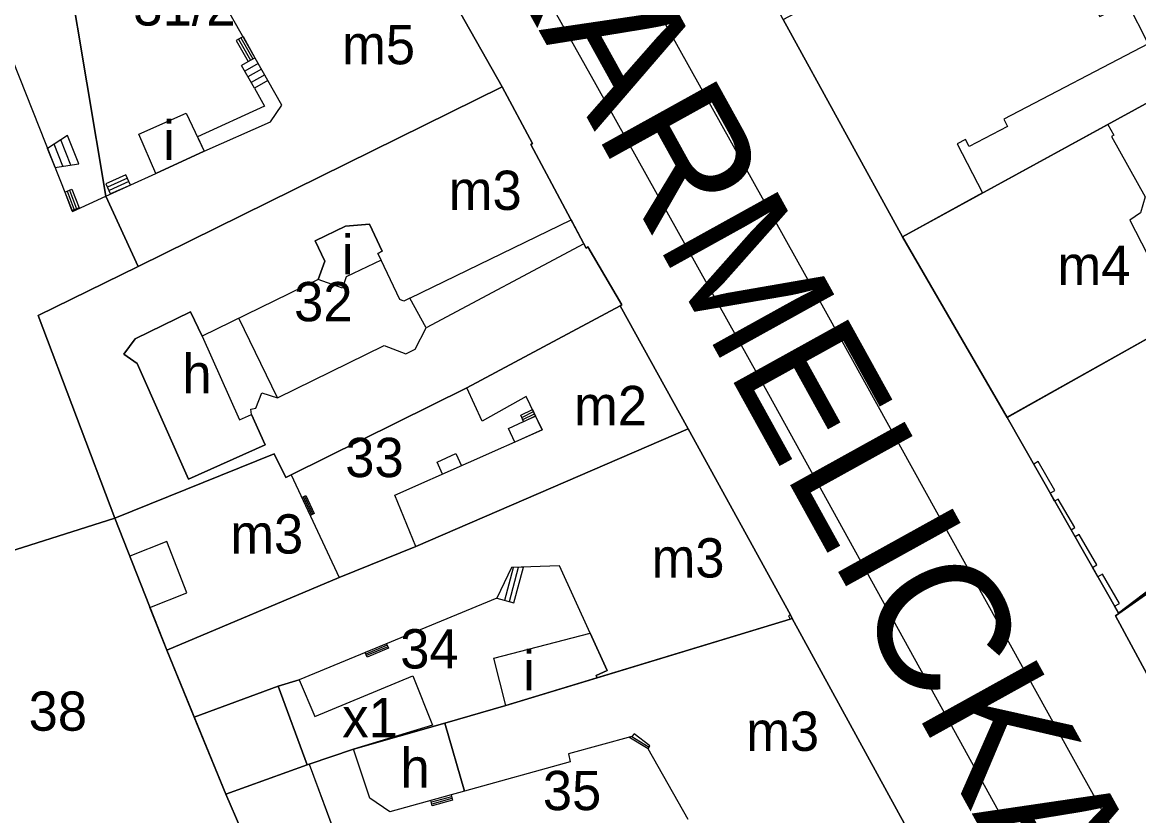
# Model space of a CAD drawing. Extents: x -304109 to -273954, y 21500 to 39796.
# Drawn here: x -293996.6 to -293911.3, y 32119.8 to 32180.4 of the extents above; entities that cross this region are included whole.
import ezdxf

# ---------------------------------------------------------------- set-up
doc = ezdxf.new("R2010")
doc.units = 0
for name, color, linetype in [('Budynki', 7, 'Continuous'), ('Budynki - opisy', 7, 'Continuous'), ('Działki', 7, 'Continuous'), ('Działki - numery', 7, 'Continuous'), ('krawedzie_ulic', 7, 'Continuous'), ('Level 43', 7, 'Continuous'), ('nazwy_ulic', 7, 'Continuous')]:
    doc.layers.add(name, color=color, linetype=linetype)

msp = doc.modelspace()

# ---------------------------------------------------------------- linework, layer by layer
at = {"layer": 'Budynki'}
for points in [[(-293901.5, 32195.144), (-293912.341, 32188.049), (-293913.886, 32190.224), (-293917.92, 32187.702), (-293917.017, 32185.999), (-293915.461, 32185.589), (-293914.831, 32184.328), (-293915.493, 32182.878), (-293914.264, 32180.828), (-293912.184, 32181.9), (-293910.577, 32178.747), (-293921.611, 32172.99), (-293921.317, 32172.428), (-293924.26, 32170.892), (-293924.539, 32171.428), (-293925.172, 32171.098), (-293923.23, 32167.365), (-293929.36, 32164), (-293938.47, 32180.59), (-293940.083, 32183.655), (-293924.382, 32192.131), (-293924.251, 32192.201), (-293915.727, 32196.808), (-293909.46, 32201.89)], [(-293901.045, 32144.216), (-293912.834, 32135.258), (-293913.14, 32135.799), (-293912.768, 32136.017), (-293914.071, 32138.243), (-293914.417, 32138.041), (-293914.826, 32138.758), (-293914.491, 32138.954), (-293915.845, 32141.268), (-293916.157, 32141.085), (-293916.461, 32141.629), (-293916.174, 32141.797), (-293917.453, 32143.982), (-293917.729, 32143.821), (-293918.059, 32144.434), (-293917.706, 32144.64), (-293918.995, 32146.843), (-293919.323, 32146.652), (-293921.36, 32150.22), (-293908.911, 32157.213)], [(-293945.72, 32119.52), (-293948.79, 32124.91), (-293948.66, 32125.14), (-293949.84, 32126.06), (-293950.03, 32125.86), (-293954.87, 32124.53), (-293954.74, 32123.92), (-293962.82, 32121.67), (-293964.32, 32126.88), (-293959.66, 32128.22), (-293952.68, 32130.34), (-293937.93, 32134.82), (-293937.77, 32134.87), (-293929.06, 32118.95)], [(-293979.89, 32118.79), (-293981.04, 32121.44), (-293974.82, 32123.68), (-293974.68, 32123.73), (-293971.46, 32115.1)]]:
    msp.add_lwpolyline(points, dxfattribs=at)
for points in [[(-293982.69, 32170.55), (-293977.64, 32172.79), (-293976.76, 32174.06), (-293981.38, 32182.21), (-293975.98, 32185.47), (-293974.68, 32186.11), (-293976.05, 32188.88), (-293975.52, 32189.05), (-293969.18, 32191.8), (-293959.93, 32175.45), (-293987.74, 32161.75), (-293990.2, 32167.11), (-293986.38, 32168.84)], [(-293987.74, 32161.75), (-293995.37, 32158), (-293989.52, 32142.52), (-293999.81, 32139.27), (-294013.16, 32173.02), (-294005.44, 32176.07), (-294001.34, 32177.68), (-293998.25, 32178.83), (-293997.98, 32178.88), (-293997.86, 32178.79), (-293992.76, 32165.95), (-293990.2, 32167.11)], [(-293976.05, 32145.84), (-293976.46, 32145.64), (-293977.36, 32147.44), (-293989.52, 32142.52), (-293995.37, 32158), (-293987.74, 32161.75), (-293959.93, 32175.45), (-293957.62, 32171.13), (-293957.74, 32171.06), (-293953.52, 32163.15), (-293953.39, 32163.23), (-293950.78, 32158.8), (-293950.91, 32158.73), (-293962.64, 32152.47)], [(-293982.69, 32170.55), (-293986.38, 32168.84), (-293987.68, 32171.84), (-293984.07, 32173.44)], [(-293894.42, 32165.35), (-293908.911, 32157.213), (-293921.358, 32150.224), (-293929.358, 32163.999), (-293913.667, 32172.589), (-293913.206, 32171.769), (-293913.388, 32171.667), (-293910.812, 32167.072), (-293911.174, 32165.838), (-293911.976, 32165.286), (-293909.768, 32160.981), (-293906.185, 32162.927), (-293906.526, 32163.678), (-293906.543, 32163.969), (-293905.963, 32164.908), (-293901.17, 32167.18), (-293896.87, 32169.38)], [(-293973.98, 32160.74), (-293982.84, 32156.43), (-293983.74, 32158.28), (-293987.97, 32156.22), (-293988.83, 32155.05), (-293987.83, 32154.32), (-293983.9, 32145.49), (-293978.03, 32148.11), (-293979.08, 32150.44), (-293979.13, 32150.84), (-293978.74, 32150.92), (-293978.29, 32152.09), (-293977.09, 32151.72), (-293968.95, 32155.7), (-293967.29, 32155.08), (-293966.57, 32155.42), (-293965.74, 32157.06), (-293966.98, 32159.32), (-293967.44, 32159.08), (-293967.74, 32159.22), (-293969.17, 32162.22), (-293969.42, 32162.74), (-293969.09, 32162.9), (-293970.08, 32164.97), (-293971.89, 32164.83), (-293974.23, 32163.71), (-293973.49, 32162.15)], [(-293973.98, 32160.74), (-293973.49, 32162.15), (-293974.23, 32163.71), (-293971.89, 32164.83), (-293970.08, 32164.97), (-293969.09, 32162.9), (-293969.42, 32162.74), (-293969.17, 32162.22), (-293971.84, 32160.94), (-293972.13, 32160.09)], [(-293945.72, 32149.35), (-293966.52, 32140.36), (-293968.14, 32144.27), (-293956.87, 32149.26), (-293958.09, 32151.81), (-293961.45, 32149.94), (-293962.64, 32152.47), (-293950.91, 32158.73)], [(-293982.84, 32156.43), (-293979.99, 32150.04), (-293979.08, 32150.44), (-293978.03, 32148.11), (-293983.9, 32145.49), (-293987.83, 32154.32), (-293988.83, 32155.05), (-293987.97, 32156.22), (-293983.74, 32158.28)], [(-293901.045, 32144.216), (-293899.209, 32145.512), (-293898.858, 32145.013), (-293893.223, 32148.953), (-293889.058, 32143.104), (-293886.648, 32144.985), (-293887.178, 32145.833), (-293886.834, 32148.456), (-293880.797, 32152.642), (-293877.281, 32147.438), (-293876.931, 32146.919), (-293883.07, 32144.1), (-293888.55, 32140.63), (-293892.918, 32137.437), (-293908.29, 32126.2), (-293913.08, 32135.07)], [(-293966.52, 32140.36), (-293945.72, 32149.35), (-293937.91, 32135.13), (-293938.06, 32135.06), (-293937.93, 32134.82), (-293952.68, 32130.34), (-293952.76, 32130.5), (-293951.9, 32130.9), (-293953.21, 32133.75), (-293955.56, 32138.87), (-293959.22, 32138.75), (-293960.33, 32136.42), (-293975.43, 32130.17), (-293977.04, 32129.7), (-293974.82, 32123.68), (-293981.04, 32121.44), (-293983.458, 32127.331), (-293985.56, 32132.45), (-293972.38, 32138)], [(-293976.05, 32145.84), (-293972.38, 32138), (-293985.56, 32132.45), (-293986.842, 32135.709), (-293984.02, 32136.83), (-293985.56, 32140.73), (-293988.38, 32139.62), (-293989.52, 32142.52), (-293977.36, 32147.44), (-293976.46, 32145.64)], [(-293959.66, 32128.22), (-293960.58, 32131.83), (-293953.21, 32133.75), (-293951.9, 32130.9), (-293952.76, 32130.5), (-293952.68, 32130.34)], [(-293977.04, 32129.7), (-293975.43, 32130.17), (-293974.24, 32127.37), (-293966.75, 32130.48), (-293965.25, 32126.72), (-293971.3, 32124.87), (-293974.679, 32123.731), (-293974.82, 32123.68)], [(-293962.82, 32121.67), (-293968.51, 32120.09), (-293970.04, 32121.13), (-293971.3, 32124.87), (-293964.32, 32126.88)]]:
    msp.add_lwpolyline(points, close=True, dxfattribs=at)
at = {"layer": 'Działki'}
for points in [[(-293950.91, 32158.73), (-293950.78, 32158.8), (-293953.39, 32163.23), (-293953.52, 32163.15), (-293957.74, 32171.06), (-293957.62, 32171.13), (-293959.93, 32175.45), (-293969.18, 32191.8), (-293978.67, 32207.12), (-293978.53, 32207.17), (-293988.51, 32224.16), (-293996.06, 32237.55), (-293995.9, 32237.64), (-293997.97, 32241.34), (-294010.73, 32253.54), (-294011.82, 32258.24), (-294014.77, 32257.94), (-294015.77, 32262.51), (-294013.79, 32264.08), (-294018.87, 32270.45), (-294020.07, 32277.69), (-294025.24, 32276.83), (-294036.01, 32291.26)], [(-293906.45, 32176.54), (-293929.36, 32164), (-293938.47, 32180.59), (-293919.22, 32190.79), (-293919.36, 32191.06), (-293913.52, 32194.25), (-293907.58, 32198.54)], [(-293938.47, 32180.59), (-293929.36, 32164), (-293921.36, 32150.22), (-293912.83, 32135.25), (-293913.08, 32135.07), (-293908.29, 32126.2)], [(-293884.11, 32090.06), (-293911.71, 32056.63), (-293912.03, 32056.89), (-293911.96, 32071.43), (-293911.43, 32071.73), (-293911.47, 32072.66), (-293913.19, 32089.82), (-293922.86, 32107.57), (-293922.99, 32107.5), (-293926.84, 32114.56), (-293926.72, 32114.65), (-293929.06, 32118.95), (-293937.77, 32134.87), (-293937.91, 32135.13), (-293945.72, 32149.35), (-293950.91, 32158.73)]]:
    msp.add_lwpolyline(points, dxfattribs=at)
for points in [[(-293959.93, 32175.45), (-293987.74, 32161.75), (-293990.2, 32167.11), (-293993.12, 32184.45), (-293982.54, 32186.83), (-293976.05, 32188.88), (-293975.52, 32189.05), (-293969.18, 32191.8)], [(-293989.52, 32142.52), (-293999.81, 32139.27), (-294014.14, 32134.27), (-294017.96, 32149.3), (-294022.69, 32167.66), (-294024.14, 32173.12), (-294024.18, 32173.24), (-294025.06, 32176.38), (-294016.88, 32178.5), (-293999.51, 32183.01), (-293993.12, 32184.45), (-293990.2, 32167.11), (-293987.74, 32161.75), (-293995.37, 32158)], [(-293850.35, 32176.93), (-293846.08, 32167.28), (-293851.7, 32164.33), (-293869.31, 32155.05), (-293874.19, 32151.51), (-293868.78, 32144.9), (-293878.23, 32137.4), (-293883.07, 32144.1), (-293888.55, 32140.63), (-293908.29, 32126.2), (-293913.08, 32135.07), (-293912.83, 32135.25), (-293876.58, 32160.59)], [(-293929.36, 32164), (-293906.45, 32176.54), (-293901.17, 32167.18), (-293896.87, 32169.38), (-293894.42, 32165.35), (-293921.36, 32150.22)], [(-293959.93, 32175.45), (-293957.62, 32171.13), (-293957.74, 32171.06), (-293953.52, 32163.15), (-293953.39, 32163.23), (-293950.78, 32158.8), (-293950.91, 32158.73), (-293962.64, 32152.47), (-293976.05, 32145.84), (-293976.46, 32145.64), (-293977.36, 32147.44), (-293989.52, 32142.52), (-293995.37, 32158), (-293987.74, 32161.75)], [(-293894.42, 32165.35), (-293883.3, 32171.17), (-293876.58, 32160.59), (-293912.83, 32135.25), (-293921.36, 32150.22)], [(-293989.52, 32142.52), (-293977.36, 32147.44), (-293976.46, 32145.64), (-293976.05, 32145.84), (-293962.64, 32152.47), (-293950.91, 32158.73), (-293945.72, 32149.35), (-293966.52, 32140.36), (-293972.38, 32138), (-293985.56, 32132.45)], [(-293945.72, 32149.35), (-293937.91, 32135.13), (-293937.77, 32134.87), (-293937.93, 32134.82), (-293959.66, 32128.22), (-293964.32, 32126.88), (-293971.3, 32124.87), (-293974.68, 32123.73), (-293974.82, 32123.68), (-293981.04, 32121.44), (-293985.56, 32132.45), (-293972.38, 32138), (-293966.52, 32140.36)], [(-294014.14, 32134.27), (-293999.81, 32139.27), (-293989.52, 32142.52), (-293985.56, 32132.45), (-293981.04, 32121.44), (-293979.89, 32118.79), (-293977.97, 32113.83), (-293976.79, 32110.45), (-293981.57, 32110.52), (-293981.79, 32100.38), (-293981.57, 32100.38), (-293981.57, 32086.19), (-293988.08, 32086.3), (-293988.08, 32086.45), (-294004.43, 32086.77), (-294004.45, 32086.87), (-294006.55, 32100.62), (-294005.91, 32108.88), (-294005.24, 32117.57), (-294009.98, 32117.87), (-294011.79, 32124.93), (-294012.4, 32127.38)], [(-293929.06, 32118.95), (-293935.89, 32116.04), (-293958.45, 32110.83), (-293958.45, 32111.09), (-293964.96, 32110.41), (-293974.2, 32109.44), (-293976.36, 32109.21), (-293976.79, 32110.45), (-293977.97, 32113.83), (-293979.89, 32118.79), (-293981.04, 32121.44), (-293974.82, 32123.68), (-293974.68, 32123.73), (-293971.3, 32124.87), (-293964.32, 32126.88), (-293959.66, 32128.22), (-293937.93, 32134.82), (-293937.77, 32134.87)]]:
    msp.add_lwpolyline(points, close=True, dxfattribs=at)
at = {"layer": 'krawedzie_ulic'}
for points in [[(-293902.569, 32099.474), (-293916.38, 32124.314), (-293935.098, 32158.092), (-293948.815, 32182.7), (-293963.046, 32208.146), (-293967.59, 32215.66), (-293960.223, 32220.856), (-293943.235, 32230.118), (-293934.074, 32235.144), (-293926.97, 32239.134), (-293920.63, 32242.514), (-293912.239, 32247.33), (-293907.696, 32250)], [(-293960.564, 32189.534), (-293952.783, 32175.635), (-293939.58, 32151.979), (-293926.024, 32127.402), (-293912.054, 32102.084), (-293908.535, 32095.853)]]:
    msp.add_lwpolyline(points, dxfattribs=at)
at = {"layer": 'Level 43'}
for p, q in [((-293979.726, 32179.291), (-293980.245, 32178.997)), ((-293979.899, 32179.193), (-293978.989, 32177.588)), ((-293979.726, 32179.291), (-293978.816, 32177.686)), ((-293980.245, 32178.997), (-293979.335, 32177.392)), ((-293980.072, 32179.095), (-293979.162, 32177.49)), ((-293978.816, 32177.686), (-293979.851, 32177.1)), ((-293979.335, 32177.392), (-293978.816, 32177.686)), ((-293978.86, 32175.35), (-293979.851, 32177.1)), ((-293978.568, 32177.249), (-293979.604, 32176.662)), ((-293978.32, 32176.812), (-293979.356, 32176.225)), ((-293978.072, 32176.374), (-293979.108, 32175.787)), ((-293977.824, 32175.937), (-293978.86, 32175.35)), ((-293977.824, 32175.937), (-293978.86, 32175.35)), ((-293977.824, 32175.937), (-293978.86, 32175.35)), ((-293976.76, 32174.06), (-293977.824, 32175.937)), ((-293976.76, 32174.06), (-293977.824, 32175.937)), ((-293978.86, 32175.35), (-293978.08, 32173.99)), ((-293978.86, 32175.35), (-293978.08, 32173.99)), ((-293977.64, 32172.79), (-293976.76, 32174.06)), ((-293977.64, 32172.79), (-293976.76, 32174.06)), ((-293978.08, 32173.99), (-293983.217, 32171.653)), ((-293978.08, 32173.99), (-293983.217, 32171.653)), ((-293982.69, 32170.55), (-293977.64, 32172.79)), ((-293993.15, 32171.74), (-293994.68, 32170.74)), ((-293992.28, 32169.57), (-293993.15, 32171.74)), ((-293983.217, 32171.653), (-293982.69, 32170.55)), ((-293983.217, 32171.653), (-293982.69, 32170.55)), ((-293994.094, 32169.302), (-293994.672, 32170.745)), ((-293993.489, 32169.392), (-293994.165, 32171.077)), ((-293992.885, 32169.481), (-293993.657, 32171.408)), ((-293994.11, 32169.3), (-293992.28, 32169.57)), ((-293988.68, 32168.74), (-293990.2, 32168.063)), ((-293988.562, 32168.48), (-293990.084, 32167.802)), ((-293988.444, 32168.219), (-293989.967, 32167.54)), ((-293988.326, 32167.959), (-293988.68, 32168.74)), ((-293993.345, 32167.423), (-293992.8, 32167.64)), ((-293993.344, 32167.423), (-293992.804, 32166.001)), ((-293993.163, 32167.495), (-293992.622, 32166.074)), ((-293992.981, 32167.568), (-293992.441, 32166.147)), ((-293992.8, 32167.64), (-293992.26, 32166.22)), ((-293990.2, 32168.063), (-293989.847, 32167.27)), ((-293988.326, 32167.959), (-293989.851, 32167.279)), ((-293992.26, 32166.22), (-293992.783, 32166.009)), ((-293966.98, 32159.32), (-293954.673, 32165.31)), ((-293954.673, 32165.31), (-293953.696, 32163.479)), ((-293953.696, 32163.479), (-293965.74, 32157.06)), ((-293965.74, 32157.06), (-293966.98, 32159.32)), ((-293977.09, 32151.72), (-293980.043, 32157.791)), ((-293958.508, 32150.378), (-293957.615, 32150.818)), ((-293958.29, 32149.9), (-293958.508, 32150.378)), ((-293958.435, 32150.218), (-293957.539, 32150.659)), ((-293958.362, 32150.058), (-293957.463, 32150.5)), ((-293958.29, 32149.9), (-293957.377, 32150.319)), ((-293958.289, 32149.897), (-293957.388, 32150.341)), ((-293957.615, 32150.818), (-293957.377, 32150.319)), ((-293957.377, 32150.319), (-293956.87, 32149.26)), ((-293966.52, 32140.36), (-293945.72, 32149.35)), ((-293959.45, 32149.37), (-293958.29, 32149.9)), ((-293958.959, 32148.335), (-293959.45, 32149.37)), ((-293945.72, 32149.35), (-293937.91, 32135.13)), ((-293956.87, 32149.26), (-293958.959, 32148.335)), ((-293964.91, 32146.81), (-293963.462, 32147.464)), ((-293964.492, 32145.885), (-293964.91, 32146.81)), ((-293963.462, 32147.464), (-293963.039, 32146.528)), ((-293975.24, 32144.11), (-293974.94, 32144.25)), ((-293974.94, 32144.25), (-293974.3, 32142.87)), ((-293975.24, 32144.11), (-293974.6, 32142.73)), ((-293975.14, 32144.157), (-293974.5, 32142.776)), ((-293975.04, 32144.203), (-293974.4, 32142.823)), ((-293974.3, 32142.87), (-293974.595, 32142.732)), ((-293972.38, 32138), (-293966.52, 32140.36)), ((-293959.22, 32138.75), (-293960.33, 32136.42)), ((-293959.732, 32136.258), (-293959.055, 32138.755)), ((-293959.381, 32136.162), (-293958.674, 32138.768)), ((-293955.56, 32138.87), (-293959.22, 32138.75)), ((-293958.293, 32138.78), (-293959.22, 32138.75)), ((-293959.029, 32136.067), (-293958.293, 32138.78)), ((-293953.21, 32133.75), (-293955.56, 32138.87)), ((-293985.56, 32132.45), (-293972.38, 32138)), ((-293960.33, 32136.42), (-293975.43, 32130.17)), ((-293960.33, 32136.42), (-293959.029, 32136.067)), ((-293937.91, 32135.13), (-293938.06, 32135.06)), ((-293938.06, 32135.06), (-293937.93, 32134.82)), ((-293937.93, 32134.82), (-293937.77, 32134.87)), ((-293937.77, 32134.87), (-293929.06, 32118.95)), ((-293937.93, 32134.82), (-293952.68, 32130.34)), ((-293952.68, 32130.34), (-293937.93, 32134.82)), ((-293951.9, 32130.9), (-293953.21, 32133.75)), ((-293983.458, 32127.331), (-293985.56, 32132.45)), ((-293968.767, 32132.928), (-293970.39, 32132.257)), ((-293968.721, 32132.816), (-293970.343, 32132.145)), ((-293968.674, 32132.703), (-293970.297, 32132.032)), ((-293968.628, 32132.591), (-293970.25, 32131.92)), ((-293968.767, 32132.928), (-293968.628, 32132.591)), ((-293970.25, 32131.92), (-293970.389, 32132.256)), ((-293952.76, 32130.5), (-293951.9, 32130.9)), ((-293975.43, 32130.17), (-293977.04, 32129.7)), ((-293959.66, 32128.22), (-293952.68, 32130.34)), ((-293952.68, 32130.34), (-293952.76, 32130.5)), ((-293983.458, 32127.331), (-293977.04, 32129.7)), ((-293977.04, 32129.7), (-293983.458, 32127.331)), ((-293977.04, 32129.7), (-293974.82, 32123.68)), ((-293964.32, 32126.88), (-293959.66, 32128.22)), ((-293981.04, 32121.44), (-293983.458, 32127.331)), ((-293962.82, 32121.67), (-293964.32, 32126.88)), ((-293950.03, 32125.86), (-293954.87, 32124.53)), ((-293948.79, 32124.91), (-293950.258, 32125.797)), ((-293949.84, 32126.06), (-293950.03, 32125.86)), ((-293950.03, 32125.86), (-293948.714, 32125.044)), ((-293948.66, 32125.14), (-293949.84, 32126.06)), ((-293948.79, 32124.91), (-293948.66, 32125.14)), ((-293945.72, 32119.52), (-293948.79, 32124.91)), ((-293954.74, 32123.92), (-293962.82, 32121.67)), ((-293954.87, 32124.53), (-293954.74, 32123.92)), ((-293974.82, 32123.68), (-293981.04, 32121.44)), ((-293981.04, 32121.44), (-293974.82, 32123.68)), ((-293974.82, 32123.68), (-293974.68, 32123.73)), ((-293974.68, 32123.73), (-293971.46, 32115.1)), ((-293979.89, 32118.79), (-293981.04, 32121.44)), ((-293963.84, 32121.387), (-293965.378, 32120.96)), ((-293963.803, 32121.255), (-293965.341, 32120.828)), ((-293963.84, 32121.387), (-293963.73, 32120.99)), ((-293965.268, 32120.563), (-293965.378, 32120.96)), ((-293963.767, 32121.122), (-293965.305, 32120.695)), ((-293963.73, 32120.99), (-293965.268, 32120.563))]:
    msp.add_line(p, q, dxfattribs=at)

# ---------------------------------------------------------------- texts
at = {"layer": 'Budynki - opisy'}
for s, p in [('m5', (-293972.158, 32177.178)), ('i', (-293985.821, 32169.86)), ('m3', (-293964.011, 32166.058)), ('i', (-293972.186, 32161.142)), ('m4', (-293917.506, 32160.331)), ('h', (-293984.363, 32152.052)), ('m2', (-293954.436, 32149.623)), ('m3', (-293980.704, 32139.818)), ('m3', (-293948.519, 32137.989)), ('i', (-293958.323, 32129.385)), ('x1', (-293972.147, 32125.794)), ('m3', (-293941.287, 32124.754)), ('h', (-293967.699, 32121.953))]:
    msp.add_text(s, height=3, dxfattribs=at).set_placement(p)
at = {"layer": 'Działki - numery'}
for s, p in [('31/2', (-293988.11, 32180.138)), ('32', (-293975.829, 32157.557)), ('33', (-293971.919, 32145.657)), ('34', (-293967.718, 32131.043)), ('38', (-293996.11, 32126.291)), ('35', (-293956.825, 32120.227))]:
    msp.add_text(s, height=3, dxfattribs=at).set_placement(p)
at = {"layer": 'nazwy_ulic'}
msp.add_text('KARMELICKA', height=10, rotation=298.95827, dxfattribs=at).set_placement((-293961.488, 32187.609))

doc.saveas('drawing.dxf')
